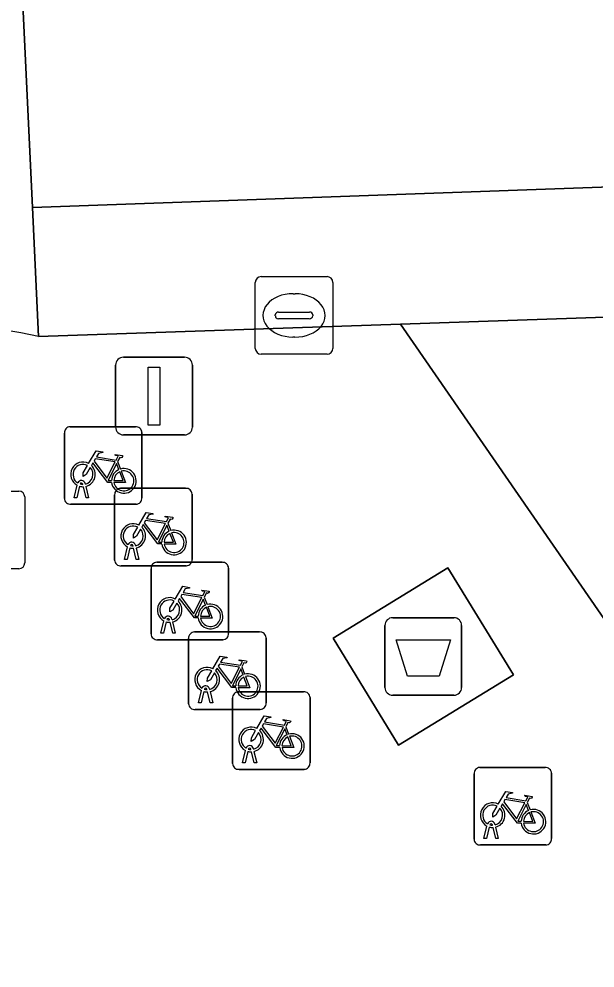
# Model space of a CAD drawing. Extents: x 160856 to 161310, y 384024 to 384878.
# Drawn here: x 161145.74 to 161153.18, y 384282.81 to 384295.05 of the extents above; entities that cross this region are included whole.
import ezdxf

# ---------------------------------------------------------------- set-up
doc = ezdxf.new("R2010")
doc.units = 0
for name, color, linetype in [('IMGEO_Afval_apart_plaats', 7, 'Continuous'), ('IMGEO_Fietsenrek', 7, 'Continuous'), ('IMGEO_Kolk', 7, 'Continuous'), ('IMGEO_Lichtmast', 7, 'Continuous'), ('IMGEO_Parkeervlak_open', 7, 'Continuous'), ('IMGEO_Rijbaan_lokaal_gesloten', 7, 'Continuous'), ('IMGEO_Rijbaan_lokaal_open', 7, 'Continuous'), ('IMGEO_Rioolput', 7, 'Continuous'), ('IMGEO_Voetpad_gesloten', 7, 'Continuous'), ('IMGEO_Voetpad_open', 7, 'Continuous')]:
    doc.layers.add(name, color=color, linetype=linetype)

msp = doc.modelspace()

# ---------------------------------------------------------------- linework, layer by layer
at = {"layer": 'IMGEO_Afval_apart_plaats'}
for p, q in [((161150.465, 384286.43), (161150.465, 384287.23)), ((161150.465, 384287.23), (161150.465, 384286.43)), ((161150.565, 384287.33), (161151.355, 384287.33)), ((161151.355, 384287.33), (161150.565, 384287.33)), ((161151.455, 384287.23), (161151.455, 384286.43)), ((161151.455, 384286.43), (161151.455, 384287.23)), ((161151.355, 384286.33), (161150.565, 384286.33)), ((161150.565, 384286.33), (161151.355, 384286.33))]:
    msp.add_line(p, q, dxfattribs=at)
msp.add_lwpolyline([(161150.608, 384287.044), (161151.312, 384287.044), (161151.163, 384286.574), (161150.757, 384286.574), (161150.608, 384287.044)], dxfattribs=at)
for centre, start, end in [((161150.565, 384287.23), 90, 180), ((161150.565, 384287.23), 90, 180), ((161151.355, 384287.23), 0, 90), ((161151.355, 384287.23), 360, 90), ((161150.565, 384286.43), 180, 270), ((161150.565, 384286.43), 180, 270), ((161151.355, 384286.43), 270, 0), ((161151.355, 384286.43), 270, 0)]:
    msp.add_arc(centre, 0.1, start, end, dxfattribs=at)
at = {"layer": 'IMGEO_Fietsenrek'}
for p, q in [((161146.405, 384289.794), (161147.246, 384289.794)), ((161147.246, 384289.794), (161146.405, 384289.794)), ((161146.33, 384288.869), (161146.33, 384289.71)), ((161146.33, 384289.71), (161146.33, 384288.869)), ((161147.33, 384289.719), (161147.33, 384288.878)), ((161147.33, 384288.878), (161147.33, 384289.719)), ((161147.017, 384289.343), (161147.053, 384289.248)), ((161146.599, 384289.061), (161146.6, 384289.054)), ((161146.457, 384288.878), (161146.496, 384289.038)), ((161146.526, 384289.026), (161146.491, 384288.878)), ((161146.568, 384289.05), (161146.567, 384289.054)), ((161146.609, 384288.878), (161146.575, 384289.02)), ((161146.607, 384289.024), (161146.642, 384288.878)), ((161147.053, 384288.999), (161147.894, 384288.999)), ((161147.894, 384288.999), (161147.053, 384288.999)), ((161146.491, 384288.878), (161146.457, 384288.878)), ((161146.642, 384288.878), (161146.609, 384288.878)), ((161146.978, 384288.074), (161146.978, 384288.915)), ((161146.978, 384288.915), (161146.978, 384288.074)), ((161147.978, 384288.924), (161147.978, 384288.083)), ((161147.978, 384288.083), (161147.978, 384288.924)), ((161147.255, 384288.794), (161146.414, 384288.794)), ((161146.414, 384288.794), (161147.255, 384288.794)), ((161147.665, 384288.548), (161147.701, 384288.453)), ((161147.105, 384288.083), (161147.144, 384288.243)), ((161147.174, 384288.231), (161147.139, 384288.083)), ((161147.216, 384288.255), (161147.215, 384288.259)), ((161147.257, 384288.083), (161147.223, 384288.225)), ((161147.247, 384288.266), (161147.248, 384288.259)), ((161147.255, 384288.229), (161147.29, 384288.083)), ((161147.139, 384288.083), (161147.105, 384288.083)), ((161147.29, 384288.083), (161147.257, 384288.083)), ((161147.903, 384287.999), (161147.062, 384287.999)), ((161147.062, 384287.999), (161147.903, 384287.999)), ((161147.448, 384287.12), (161147.448, 384287.961)), ((161147.448, 384287.961), (161147.448, 384287.12)), ((161147.523, 384288.045), (161148.364, 384288.045)), ((161148.364, 384288.045), (161147.523, 384288.045)), ((161148.448, 384287.97), (161148.448, 384287.129)), ((161148.448, 384287.129), (161148.448, 384287.97)), ((161148.135, 384287.594), (161148.171, 384287.499)), ((161147.575, 384287.129), (161147.614, 384287.289)), ((161147.644, 384287.277), (161147.609, 384287.129)), ((161147.686, 384287.301), (161147.685, 384287.305)), ((161147.727, 384287.129), (161147.693, 384287.271)), ((161147.717, 384287.312), (161147.718, 384287.305)), ((161147.725, 384287.275), (161147.76, 384287.129)), ((161147.609, 384287.129), (161147.575, 384287.129)), ((161147.76, 384287.129), (161147.727, 384287.129)), ((161148.007, 384287.146), (161148.848, 384287.146)), ((161148.848, 384287.146), (161148.007, 384287.146)), ((161148.373, 384287.045), (161147.532, 384287.045)), ((161147.532, 384287.045), (161148.373, 384287.045)), ((161147.932, 384286.221), (161147.932, 384287.062)), ((161147.932, 384287.062), (161147.932, 384286.221)), ((161148.932, 384287.071), (161148.932, 384286.23)), ((161148.932, 384286.23), (161148.932, 384287.071)), ((161148.619, 384286.695), (161148.655, 384286.6)), ((161148.059, 384286.23), (161148.098, 384286.39)), ((161148.128, 384286.378), (161148.093, 384286.23)), ((161148.17, 384286.402), (161148.169, 384286.406)), ((161148.211, 384286.23), (161148.177, 384286.372)), ((161148.201, 384286.413), (161148.202, 384286.406)), ((161148.209, 384286.376), (161148.244, 384286.23)), ((161148.574, 384286.374), (161149.415, 384286.374)), ((161149.415, 384286.374), (161148.574, 384286.374)), ((161148.499, 384285.449), (161148.499, 384286.29)), ((161148.499, 384286.29), (161148.499, 384285.449)), ((161149.499, 384286.299), (161149.499, 384285.458)), ((161149.499, 384285.458), (161149.499, 384286.299)), ((161148.857, 384286.146), (161148.016, 384286.146)), ((161148.016, 384286.146), (161148.857, 384286.146)), ((161148.093, 384286.23), (161148.059, 384286.23)), ((161148.244, 384286.23), (161148.211, 384286.23)), ((161149.186, 384285.923), (161149.222, 384285.828)), ((161148.737, 384285.63), (161148.736, 384285.634)), ((161148.768, 384285.641), (161148.769, 384285.634)), ((161148.626, 384285.458), (161148.665, 384285.618)), ((161148.695, 384285.606), (161148.66, 384285.458)), ((161148.778, 384285.458), (161148.744, 384285.6)), ((161148.776, 384285.604), (161148.811, 384285.458)), ((161148.66, 384285.458), (161148.626, 384285.458)), ((161148.811, 384285.458), (161148.778, 384285.458)), ((161151.69, 384285.398), (161152.531, 384285.398)), ((161152.531, 384285.398), (161151.69, 384285.398)), ((161149.424, 384285.374), (161148.583, 384285.374)), ((161148.583, 384285.374), (161149.424, 384285.374)), ((161151.615, 384284.473), (161151.615, 384285.314)), ((161151.615, 384285.314), (161151.615, 384284.473)), ((161152.615, 384285.323), (161152.615, 384284.482)), ((161152.615, 384284.482), (161152.615, 384285.323)), ((161152.302, 384284.947), (161152.338, 384284.852)), ((161151.853, 384284.654), (161151.852, 384284.658)), ((161151.884, 384284.665), (161151.885, 384284.658)), ((161151.742, 384284.482), (161151.781, 384284.642)), ((161151.811, 384284.63), (161151.776, 384284.482)), ((161151.894, 384284.482), (161151.86, 384284.624)), ((161151.892, 384284.628), (161151.927, 384284.482)), ((161151.776, 384284.482), (161151.742, 384284.482)), ((161151.927, 384284.482), (161151.894, 384284.482)), ((161152.54, 384284.398), (161151.699, 384284.398)), ((161151.699, 384284.398), (161152.54, 384284.398))]:
    msp.add_line(p, q, dxfattribs=at)
for points in [[(161146.643, 384289.32), (161146.738, 384289.484), (161146.824, 384289.47), (161146.826, 384289.461), (161146.77, 384289.45), (161146.743, 384289.405), (161146.999, 384289.364)], [(161146.999, 384289.364), (161147.024, 384289.413), (161147.018, 384289.417), (161146.995, 384289.421), (161146.983, 384289.428), (161146.982, 384289.431), (161146.984, 384289.436), (161147.079, 384289.421), (161147.081, 384289.411), (161147.071, 384289.398), (161147.059, 384289.392), (161147.045, 384289.398), (161147.017, 384289.343)], [(161146.939, 384289.076), (161146.889, 384289.076), (161146.698, 384289.327), (161146.679, 384289.295)], [(161146.986, 384289.339), (161146.729, 384289.38), (161146.712, 384289.351), (161146.879, 384289.131), (161146.986, 384289.339)], [(161147.034, 384289.241), (161147.004, 384289.318), (161146.895, 384289.1), (161146.938, 384289.1)], [(161146.664, 384289.268), (161146.612, 384289.178), (161146.572, 384289.153), (161146.573, 384289.2), (161146.628, 384289.294)], [(161146.968, 384289.1), (161147.088, 384289.099), (161147.044, 384289.213)], [(161147.064, 384289.22), (161147.119, 384289.075), (161146.969, 384289.075)], [(161147.291, 384288.525), (161147.386, 384288.689), (161147.472, 384288.675), (161147.474, 384288.666), (161147.418, 384288.655), (161147.391, 384288.61), (161147.647, 384288.569)], [(161147.634, 384288.544), (161147.377, 384288.585), (161147.36, 384288.556), (161147.527, 384288.336), (161147.634, 384288.544)], [(161147.647, 384288.569), (161147.672, 384288.618), (161147.666, 384288.622), (161147.643, 384288.626), (161147.631, 384288.633), (161147.63, 384288.636), (161147.632, 384288.641), (161147.727, 384288.626), (161147.729, 384288.616), (161147.719, 384288.603), (161147.707, 384288.597), (161147.693, 384288.603), (161147.665, 384288.548)], [(161147.312, 384288.473), (161147.26, 384288.383), (161147.22, 384288.358), (161147.221, 384288.405), (161147.276, 384288.499)], [(161147.587, 384288.281), (161147.537, 384288.281), (161147.346, 384288.532), (161147.327, 384288.5)], [(161147.682, 384288.446), (161147.652, 384288.523), (161147.543, 384288.305), (161147.586, 384288.305)], [(161147.616, 384288.305), (161147.736, 384288.304), (161147.692, 384288.418)], [(161147.712, 384288.425), (161147.767, 384288.28), (161147.617, 384288.28)], [(161147.761, 384287.571), (161147.856, 384287.735), (161147.942, 384287.721), (161147.944, 384287.712), (161147.888, 384287.701), (161147.861, 384287.656), (161148.117, 384287.615)], [(161148.104, 384287.59), (161147.847, 384287.631), (161147.83, 384287.602), (161147.997, 384287.382), (161148.104, 384287.59)], [(161148.117, 384287.615), (161148.142, 384287.664), (161148.136, 384287.668), (161148.113, 384287.672), (161148.101, 384287.679), (161148.1, 384287.682), (161148.102, 384287.687), (161148.197, 384287.672), (161148.199, 384287.662), (161148.189, 384287.649), (161148.177, 384287.643), (161148.163, 384287.649), (161148.135, 384287.594)], [(161147.782, 384287.519), (161147.73, 384287.429), (161147.69, 384287.404), (161147.691, 384287.451), (161147.746, 384287.545)], [(161148.057, 384287.327), (161148.007, 384287.327), (161147.816, 384287.578), (161147.797, 384287.546)], [(161148.152, 384287.492), (161148.122, 384287.569), (161148.013, 384287.351), (161148.056, 384287.351)], [(161148.182, 384287.471), (161148.237, 384287.326), (161148.087, 384287.326)], [(161148.086, 384287.351), (161148.206, 384287.35), (161148.162, 384287.464)], [(161148.245, 384286.672), (161148.34, 384286.836), (161148.426, 384286.822), (161148.428, 384286.813), (161148.372, 384286.802), (161148.345, 384286.757), (161148.601, 384286.716)], [(161148.601, 384286.716), (161148.626, 384286.765), (161148.62, 384286.769), (161148.597, 384286.773), (161148.585, 384286.78), (161148.584, 384286.783), (161148.586, 384286.788), (161148.681, 384286.773), (161148.683, 384286.763), (161148.673, 384286.75), (161148.661, 384286.744), (161148.647, 384286.75), (161148.619, 384286.695)], [(161148.266, 384286.62), (161148.214, 384286.53), (161148.174, 384286.505), (161148.175, 384286.552), (161148.23, 384286.646)], [(161148.541, 384286.428), (161148.491, 384286.428), (161148.3, 384286.679), (161148.281, 384286.647)], [(161148.588, 384286.691), (161148.331, 384286.732), (161148.314, 384286.703), (161148.481, 384286.483), (161148.588, 384286.691)], [(161148.636, 384286.593), (161148.606, 384286.67), (161148.497, 384286.452), (161148.54, 384286.452)], [(161148.57, 384286.452), (161148.69, 384286.451), (161148.646, 384286.565)], [(161148.666, 384286.572), (161148.721, 384286.427), (161148.571, 384286.427)], [(161148.812, 384285.9), (161148.907, 384286.064), (161148.993, 384286.05), (161148.995, 384286.041), (161148.939, 384286.03), (161148.912, 384285.985), (161149.168, 384285.944)], [(161149.168, 384285.944), (161149.193, 384285.993), (161149.187, 384285.997), (161149.164, 384286.001), (161149.152, 384286.008), (161149.151, 384286.011), (161149.153, 384286.016), (161149.248, 384286.001), (161149.25, 384285.991), (161149.24, 384285.978), (161149.228, 384285.972), (161149.214, 384285.978), (161149.186, 384285.923)], [(161149.108, 384285.656), (161149.058, 384285.656), (161148.867, 384285.907), (161148.848, 384285.875)], [(161149.155, 384285.919), (161148.898, 384285.96), (161148.881, 384285.931), (161149.048, 384285.711), (161149.155, 384285.919)], [(161149.203, 384285.821), (161149.173, 384285.898), (161149.064, 384285.68), (161149.107, 384285.68)], [(161148.833, 384285.848), (161148.781, 384285.758), (161148.741, 384285.733), (161148.742, 384285.78), (161148.797, 384285.874)], [(161149.137, 384285.68), (161149.257, 384285.679), (161149.213, 384285.793)], [(161149.233, 384285.8), (161149.288, 384285.655), (161149.138, 384285.655)], [(161151.928, 384284.924), (161152.023, 384285.088), (161152.109, 384285.074), (161152.111, 384285.065), (161152.055, 384285.054), (161152.028, 384285.009), (161152.284, 384284.968)], [(161152.284, 384284.968), (161152.309, 384285.017), (161152.303, 384285.021), (161152.28, 384285.025), (161152.268, 384285.032), (161152.267, 384285.035), (161152.269, 384285.04), (161152.364, 384285.025), (161152.366, 384285.015), (161152.356, 384285.002), (161152.344, 384284.996), (161152.33, 384285.002), (161152.302, 384284.947)], [(161151.949, 384284.872), (161151.897, 384284.782), (161151.857, 384284.757), (161151.858, 384284.804), (161151.913, 384284.898)], [(161152.224, 384284.68), (161152.174, 384284.68), (161151.983, 384284.931), (161151.964, 384284.899)], [(161152.271, 384284.943), (161152.014, 384284.984), (161151.997, 384284.955), (161152.164, 384284.735), (161152.271, 384284.943)], [(161152.319, 384284.845), (161152.289, 384284.922), (161152.18, 384284.704), (161152.223, 384284.704)], [(161152.253, 384284.704), (161152.373, 384284.703), (161152.329, 384284.817)], [(161152.349, 384284.824), (161152.404, 384284.679), (161152.254, 384284.679)]]:
    msp.add_lwpolyline(points, dxfattribs=at)
for centre, radius, start, end in [((161146.408, 384289.716), 0.0779, 92.4484, 184.2845), ((161146.408, 384289.716), 0.0779, 92.4484, 184.2845), ((161147.252, 384289.716), 0.0779, 2.4484, 94.2845), ((161147.252, 384289.716), 0.0779, 2.4484, 94.2845), ((161146.57, 384289.179), 0.159, 62.6766, 242.1369), ((161146.57, 384289.179), 0.129, 63.3192, 238.903), ((161146.57, 384289.179), 0.129, 283.6043, 43.4302), ((161146.57, 384289.179), 0.159, 283.5766, 46.6042), ((161147.097, 384289.095), 0.159, 113.3408, 178.3217), ((161147.097, 384289.095), 0.159, 187.0065, 105.7708), ((161147.097, 384289.095), 0.129, 113.923, 177.9556), ((161147.097, 384289.095), 0.129, 188.6715, 104.5883), ((161146.55, 384289.05), 0.0499, 12.8025, 158.6934), ((161146.55, 384289.05), 0.0174, 12.8025, 163.4502), ((161146.57, 384289.179), 0.159, 253.9967, 271.7867), ((161146.57, 384289.179), 0.129, 253.415, 269.0204), ((161147.056, 384288.921), 0.0779, 92.4484, 184.2845), ((161147.056, 384288.921), 0.0779, 92.4484, 184.2845), ((161147.9, 384288.921), 0.0779, 2.4484, 94.2845), ((161147.9, 384288.921), 0.0779, 2.4484, 94.2845), ((161146.408, 384288.872), 0.0779, 182.4484, 274.2845), ((161146.408, 384288.872), 0.0779, 182.4484, 274.2845), ((161147.252, 384288.872), 0.0779, 272.4484, 4.2845), ((161147.252, 384288.872), 0.0779, 272.4484, 4.2845), ((161147.218, 384288.384), 0.159, 62.6766, 242.1369), ((161147.218, 384288.384), 0.129, 63.3192, 238.903), ((161147.218, 384288.384), 0.129, 283.6043, 43.4302), ((161147.218, 384288.384), 0.159, 283.5766, 46.6042), ((161147.745, 384288.3), 0.159, 187.0065, 105.7708), ((161147.745, 384288.3), 0.159, 113.3408, 178.3217), ((161147.745, 384288.3), 0.129, 113.923, 177.9556), ((161147.745, 384288.3), 0.129, 188.6715, 104.5883), ((161147.198, 384288.255), 0.0499, 12.8025, 158.6934), ((161147.218, 384288.384), 0.159, 253.9967, 271.7867), ((161147.198, 384288.255), 0.0174, 12.8025, 163.4502), ((161147.218, 384288.384), 0.129, 253.415, 269.0204), ((161147.9, 384288.077), 0.0779, 272.4484, 4.2845), ((161147.9, 384288.077), 0.0779, 272.4484, 4.2845), ((161147.056, 384288.077), 0.0779, 182.4484, 274.2845), ((161147.056, 384288.077), 0.0779, 182.4484, 274.2845), ((161147.526, 384287.967), 0.0779, 92.4484, 184.2845), ((161147.526, 384287.967), 0.0779, 92.4484, 184.2845), ((161148.37, 384287.967), 0.0779, 2.4484, 94.2845), ((161148.37, 384287.967), 0.0779, 2.4484, 94.2845), ((161147.688, 384287.43), 0.159, 62.6766, 242.1369), ((161147.688, 384287.43), 0.129, 63.3192, 238.903), ((161147.688, 384287.43), 0.129, 283.6043, 43.4302), ((161147.688, 384287.43), 0.159, 283.5766, 46.6042), ((161148.215, 384287.346), 0.159, 113.3408, 178.3217), ((161148.215, 384287.346), 0.159, 187.0065, 105.7708), ((161148.215, 384287.346), 0.129, 188.6715, 104.5883), ((161147.668, 384287.301), 0.0499, 12.8025, 158.6934), ((161148.215, 384287.346), 0.129, 113.923, 177.9556), ((161147.688, 384287.43), 0.159, 253.9967, 271.7867), ((161147.668, 384287.301), 0.0174, 12.8025, 163.4502), ((161147.688, 384287.43), 0.129, 253.415, 269.0204), ((161147.526, 384287.123), 0.0779, 182.4484, 274.2845), ((161147.526, 384287.123), 0.0779, 182.4484, 274.2845), ((161148.01, 384287.068), 0.0779, 92.4484, 184.2845), ((161148.01, 384287.068), 0.0779, 92.4484, 184.2845), ((161148.37, 384287.123), 0.0779, 272.4484, 4.2845), ((161148.37, 384287.123), 0.0779, 272.4484, 4.2845), ((161148.854, 384287.068), 0.0779, 2.4484, 94.2845), ((161148.854, 384287.068), 0.0779, 2.4484, 94.2845), ((161148.172, 384286.531), 0.159, 62.6766, 242.1369), ((161148.172, 384286.531), 0.129, 63.3192, 238.903), ((161148.172, 384286.531), 0.129, 283.6043, 43.4302), ((161148.172, 384286.531), 0.159, 283.5766, 46.6042), ((161148.699, 384286.447), 0.159, 113.3408, 178.3217), ((161148.699, 384286.447), 0.159, 187.0065, 105.7708), ((161148.699, 384286.447), 0.129, 113.923, 177.9556), ((161148.699, 384286.447), 0.129, 188.6715, 104.5883), ((161148.152, 384286.402), 0.0499, 12.8025, 158.6934), ((161148.172, 384286.531), 0.159, 253.9967, 271.7867), ((161148.152, 384286.402), 0.0174, 12.8025, 163.4502), ((161148.172, 384286.531), 0.129, 253.415, 269.0204), ((161148.577, 384286.296), 0.0779, 92.4484, 184.2845), ((161148.577, 384286.296), 0.0779, 92.4484, 184.2845), ((161149.421, 384286.296), 0.0779, 2.4484, 94.2845), ((161149.421, 384286.296), 0.0779, 2.4484, 94.2845), ((161148.01, 384286.224), 0.0779, 182.4484, 274.2845), ((161148.01, 384286.224), 0.0779, 182.4484, 274.2845), ((161148.854, 384286.224), 0.0779, 272.4484, 4.2845), ((161148.854, 384286.224), 0.0779, 272.4484, 4.2845), ((161148.739, 384285.759), 0.159, 62.6766, 242.1369), ((161148.739, 384285.759), 0.129, 63.3192, 238.903), ((161148.739, 384285.759), 0.129, 283.6043, 43.4302), ((161148.739, 384285.759), 0.159, 283.5766, 46.6042), ((161149.266, 384285.675), 0.159, 113.3408, 178.3217), ((161149.266, 384285.675), 0.159, 187.0065, 105.7708), ((161149.266, 384285.675), 0.129, 113.923, 177.9556), ((161149.266, 384285.675), 0.129, 188.6715, 104.5883), ((161148.719, 384285.63), 0.0499, 12.8025, 158.6934), ((161148.719, 384285.63), 0.0174, 12.8025, 163.4502), ((161148.739, 384285.759), 0.129, 253.415, 269.0204), ((161148.739, 384285.759), 0.159, 253.9967, 271.7867), ((161148.577, 384285.452), 0.0779, 182.4484, 274.2845), ((161148.577, 384285.452), 0.0779, 182.4484, 274.2845), ((161149.421, 384285.452), 0.0779, 272.4484, 4.2845), ((161149.421, 384285.452), 0.0779, 272.4484, 4.2845), ((161151.693, 384285.32), 0.0779, 92.4484, 184.2845), ((161151.693, 384285.32), 0.0779, 92.4484, 184.2845), ((161152.537, 384285.32), 0.0779, 2.4484, 94.2845), ((161152.537, 384285.32), 0.0779, 2.4484, 94.2845), ((161151.855, 384284.783), 0.159, 62.6766, 242.1369), ((161151.855, 384284.783), 0.129, 63.3192, 238.903), ((161151.855, 384284.783), 0.159, 283.5766, 46.6042), ((161151.855, 384284.783), 0.129, 283.6043, 43.4302), ((161152.382, 384284.699), 0.159, 113.3408, 178.3217), ((161152.382, 384284.699), 0.159, 187.0065, 105.7708), ((161152.382, 384284.699), 0.129, 113.923, 177.9556), ((161152.382, 384284.699), 0.129, 188.6715, 104.5883), ((161151.835, 384284.654), 0.0499, 12.8025, 158.6934), ((161151.835, 384284.654), 0.0174, 12.8025, 163.4502), ((161151.855, 384284.783), 0.129, 253.415, 269.0204), ((161151.855, 384284.783), 0.159, 253.9967, 271.7867), ((161151.693, 384284.476), 0.0779, 182.4484, 274.2845), ((161151.693, 384284.476), 0.0779, 182.4484, 274.2845), ((161152.537, 384284.476), 0.0779, 272.4484, 4.2845), ((161152.537, 384284.476), 0.0779, 272.4484, 4.2845)]:
    msp.add_arc(centre, radius, start, end, dxfattribs=at)
at = {"layer": 'IMGEO_Kolk'}
for p, q in [((161148.792, 384290.804), (161148.792, 384291.656)), ((161148.867, 384291.73), (161149.719, 384291.73)), ((161149.793, 384291.656), (161149.793, 384290.804)), ((161149.28, 384291.51), (161149.305, 384291.51)), ((161149.094, 384291.273), (161149.492, 384291.273)), ((161149.051, 384291.224), (161149.051, 384291.236)), ((161149.489, 384291.187), (161149.091, 384291.187)), ((161149.535, 384291.236), (161149.535, 384291.224)), ((161149.303, 384290.95), (161149.278, 384290.95)), ((161149.719, 384290.73), (161148.867, 384290.73))]:
    msp.add_line(p, q, dxfattribs=at)
for points in [[(161148.792, 384290.804), (161148.792, 384291.656)], [(161148.867, 384291.73), (161149.719, 384291.73)], [(161149.793, 384291.656), (161149.793, 384290.804)], [(161149.719, 384290.73), (161148.867, 384290.73)]]:
    msp.add_lwpolyline(points, dxfattribs=at)
for centre, radius, start, end in [((161148.869, 384291.654), 0.0765, 91.552, 178.448), ((161148.869, 384291.654), 0.0765, 91.552, 178.448), ((161149.717, 384291.654), 0.0765, 1.552, 88.448), ((161149.717, 384291.654), 0.0765, 1.552, 88.448), ((161149.091, 384291.233), 0.0403, 85.8775, 175.7526), ((161149.496, 384291.235), 0.0386, 1.7309, 96.639), ((161149.088, 384291.223), 0.0366, 178.938, 274.7102), ((161149.492, 384291.23), 0.043, 264.8664, 352.4533), ((161148.869, 384290.806), 0.0765, 181.552, 268.448), ((161148.869, 384290.806), 0.0765, 181.552, 268.448), ((161149.717, 384290.806), 0.0765, 271.552, 358.448), ((161149.717, 384290.806), 0.0765, 271.552, 358.448)]:
    msp.add_arc(centre, radius, start, end, dxfattribs=at)
for centre, major_axis, ratio, start_param, end_param in [((161149.279, 384291.23), (-0.387, 0.002), 0.722429, 4.712389, 7.853982), ((161149.304, 384291.23), (-0.39, 0.002), 0.717154, 1.570796, 4.712389)]:
    msp.add_ellipse(centre, major_axis=major_axis, ratio=ratio, start_param=start_param, end_param=end_param, dxfattribs=at)
at = {"layer": 'IMGEO_Lichtmast'}
for p, q in [((161147.091, 384290.689), (161147.881, 384290.689)), ((161147.881, 384290.689), (161147.091, 384290.689)), ((161146.991, 384289.789), (161146.991, 384290.589)), ((161146.991, 384290.589), (161146.991, 384289.789)), ((161147.981, 384290.589), (161147.981, 384289.789)), ((161147.981, 384289.789), (161147.981, 384290.589)), ((161147.881, 384289.689), (161147.091, 384289.689)), ((161147.091, 384289.689), (161147.881, 384289.689))]:
    msp.add_line(p, q, dxfattribs=at)
msp.add_lwpolyline([(161147.411, 384290.564), (161147.561, 384290.564), (161147.561, 384289.814), (161147.411, 384289.814), (161147.411, 384290.564)], dxfattribs=at)
for centre, start, end in [((161147.091, 384290.589), 90, 180), ((161147.091, 384290.589), 90, 180), ((161147.881, 384290.589), 0, 90), ((161147.881, 384290.589), 360, 90), ((161147.091, 384289.789), 180, 270), ((161147.091, 384289.789), 180, 270), ((161147.881, 384289.789), 270, 0), ((161147.881, 384289.789), 270, 0)]:
    msp.add_arc(centre, 0.1, start, end, dxfattribs=at)
at = {"layer": 'IMGEO_Parkeervlak_open'}
msp.add_lwpolyline([(161160.607, 384291.455), (161150.667, 384291.117), (161154.932, 384284.943), (161186.405, 384285.262), (161204.336, 384285.396), (161200.882, 384291.443)], dxfattribs=at)
at = {"layer": 'IMGEO_Rijbaan_lokaal_gesloten'}
for points in [[(161149.536, 384295.795), (161145.782, 384295.515), (161145.919, 384292.623), (161158.076, 384293.055), (161169.217, 384293.379), (161180.249, 384293.487), (161187.445, 384293.379), (161201.12, 384293.117), (161202.291, 384293.04), (161203.531, 384292.747), (161204.748, 384292.285), (161205.642, 384291.869), (161207.3, 384290.939), (161209.234, 384290.779), (161210.728, 384290.663), (161210.816, 384290.656), (161213.716, 384290.433), (161213.842, 384299.034)], [(161202.115, 384291.369), (161207.3, 384290.939), (161205.642, 384291.869), (161204.748, 384292.285), (161203.531, 384292.747), (161202.291, 384293.04), (161201.12, 384293.117), (161187.445, 384293.379), (161180.249, 384293.487), (161169.217, 384293.379), (161158.076, 384293.055), (161145.919, 384292.623)], [(161145.919, 384292.623), (161145.998, 384290.958), (161150.667, 384291.117), (161160.607, 384291.455)]]:
    msp.add_lwpolyline(points, dxfattribs=at)
at = {"layer": 'IMGEO_Rijbaan_lokaal_open'}
msp.add_lwpolyline([(161145.998, 384290.958), (161145.919, 384292.623), (161145.782, 384295.515)], dxfattribs=at)
msp.add_arc((161144.244, 384282.768), 8.376, 77.9127, 179.7029, dxfattribs=at)
at = {"layer": 'IMGEO_Rioolput'}
for p, q in [((161144.892, 384288.962), (161145.744, 384288.962)), ((161145.818, 384288.888), (161145.818, 384288.036)), ((161145.744, 384287.962), (161144.892, 384287.962))]:
    msp.add_line(p, q, dxfattribs=at)
for points in [[(161144.892, 384288.962), (161145.744, 384288.962)], [(161145.818, 384288.888), (161145.818, 384288.036)], [(161145.744, 384287.962), (161144.892, 384287.962)]]:
    msp.add_lwpolyline(points, dxfattribs=at)
for centre, start, end in [((161145.742, 384288.886), 1.552, 88.448), ((161145.742, 384288.886), 1.552, 88.448), ((161145.742, 384288.038), 271.552, 358.448), ((161145.742, 384288.038), 271.552, 358.448)]:
    msp.add_arc(centre, 0.0765, start, end, dxfattribs=at)
at = {"layer": 'IMGEO_Voetpad_gesloten'}
msp.add_lwpolyline([(161151.277, 384287.973), (161149.796, 384287.065), (161150.642, 384285.686), (161152.123, 384286.594)], close=True, dxfattribs=at)
at = {"layer": 'IMGEO_Voetpad_open'}
msp.add_lwpolyline([(161201.743, 384291.409), (161200.882, 384291.443), (161204.336, 384285.396), (161186.405, 384285.262), (161154.932, 384284.943), (161150.667, 384291.117), (161145.998, 384290.958)], dxfattribs=at)
msp.add_lwpolyline([(161152.123, 384286.594), (161150.642, 384285.686), (161149.796, 384287.065), (161151.277, 384287.973)], close=True, dxfattribs=at)
msp.add_arc((161144.244, 384282.768), 8.376, 77.9127, 179.7029, dxfattribs=at)

doc.saveas('drawing.dxf')
